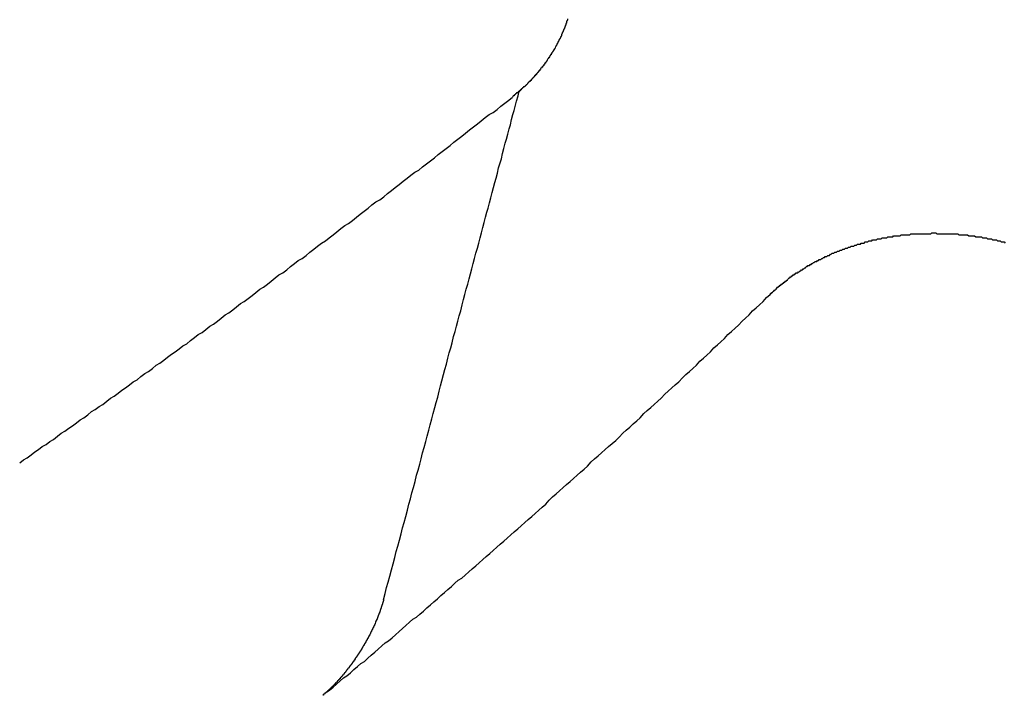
# Model space of a CAD drawing. Extents: x 1107 to 4046, y 937 to 3355.
# Tile 524 of 656: x 2216.524 to 2217.481, y 2667.991 to 2668.648. Entities that reach past the tile are written whole.
import ezdxf

# ---------------------------------------------------------------- set-up
doc = ezdxf.new("R2010")
doc.units = 0
doc.layers.add('KF_VIDA_L___C_REAR', color=7, linetype='CONTINUOUS')

# ---------------------------------------------------------------- blocks, each defined once
blk = doc.blocks.new('KF_VIDA_L___C_REAR')
at = {"layer": 'KF_VIDA_L___C_REAR'}
for points in [[(30.0775, 979.436, 0), (30.0773, 979.435, 0), (30.077, 979.434, 0), (30.0768, 979.434, 0), (30.0766, 979.433, 0), (30.0764, 979.432, 0), (30.0761, 979.432, 0), (30.0759, 979.431, 0), (30.0757, 979.43, 0), (30.0754, 979.43, 0), (30.0752, 979.429, 0), (30.0749, 979.428, 0), (30.0747, 979.428, 0), (30.0744, 979.427, 0), (30.0742, 979.426, 0), (30.0739, 979.426, 0), (30.0737, 979.425, 0), (30.0734, 979.425, 0), (30.0731, 979.424, 0), (30.0729, 979.423, 0), (30.0726, 979.423, 0), (30.0723, 979.422, 0), (30.072, 979.421, 0), (30.0717, 979.421, 0), (30.0715, 979.42, 0), (30.0712, 979.419, 0), (30.0709, 979.419, 0), (30.0706, 979.418, 0), (30.0703, 979.417, 0), (30.07, 979.417, 0), (30.0697, 979.416, 0), (30.0693, 979.416, 0), (30.069, 979.415, 0), (30.0687, 979.414, 0), (30.0684, 979.414, 0), (30.0681, 979.413, 0), (30.0677, 979.412, 0), (30.0674, 979.412, 0), (30.0671, 979.411, 0), (30.0667, 979.41, 0), (30.0664, 979.41, 0), (30.0661, 979.409, 0), (30.0657, 979.409, 0), (30.0654, 979.408, 0), (30.065, 979.407, 0), (30.0647, 979.407, 0), (30.0643, 979.406, 0), (30.064, 979.406, 0), (30.0636, 979.405, 0), (30.0632, 979.404, 0), (30.0629, 979.404, 0), (30.0625, 979.403, 0), (30.0621, 979.403, 0), (30.0617, 979.402, 0), (30.0614, 979.401, 0), (30.061, 979.401, 0), (30.0606, 979.4, 0), (30.0602, 979.4, 0), (30.0598, 979.399, 0), (30.0594, 979.398, 0), (30.059, 979.398, 0), (30.0586, 979.397, 0), (30.0582, 979.397, 0), (30.0578, 979.396, 0), (30.0574, 979.395, 0), (30.057, 979.395, 0), (30.0566, 979.394, 0), (30.0562, 979.394, 0), (30.0558, 979.393, 0), (30.0554, 979.393, 0), (30.055, 979.392, 0), (30.0545, 979.391, 0), (30.0541, 979.391, 0), (30.0537, 979.39, 0), (30.0533, 979.39, 0), (30.0528, 979.389, 0), (30.0524, 979.389, 0), (30.052, 979.388, 0), (30.0515, 979.388, 0), (30.0511, 979.387, 0), (30.0506, 979.386, 0), (30.0502, 979.386, 0), (30.0497, 979.385, 0), (30.0493, 979.385, 0), (30.0488, 979.384, 0), (30.0484, 979.384, 0), (30.0479, 979.383, 0), (30.0475, 979.383, 0), (30.047, 979.382, 0), (30.0465, 979.382, 0), (30.0461, 979.381, 0), (30.0456, 979.381, 0), (30.0451, 979.38, 0), (30.0447, 979.379, 0), (30.0442, 979.379, 0), (30.0437, 979.378, 0), (30.0432, 979.378, 0), (30.0428, 979.377, 0), (30.0423, 979.377, 0), (30.0418, 979.376, 0), (30.0413, 979.376, 0), (30.0408, 979.375, 0), (30.0403, 979.375, 0), (30.0398, 979.374, 0), (30.0393, 979.374, 0), (30.0388, 979.373, 0), (30.0384, 979.373, 0), (30.0379, 979.372, 0), (30.0374, 979.372, 0), (30.0368, 979.371, 0), (30.0363, 979.371, 0), (30.0358, 979.37, 0), (30.0353, 979.37, 0), (30.0348, 979.37, 0), (30.0343, 979.369, 0), (30.0338, 979.369, 0), (30.0333, 979.368, 0), (30.0328, 979.368, 0), (30.0322, 979.367, 0), (30.0317, 979.367, 0), (30.0312, 979.366, 0), (30.0307, 979.366, 0), (30.0301, 979.365, 0), (30.0296, 979.365, 0), (30.0291, 979.364, 0), (30.0285, 979.364, 0), (30.028, 979.364, 0), (30.0275, 979.363, 0), (30.0269, 979.363, 0), (30.0264, 979.362, 0), (30.0258, 979.362, 0), (30.0252, 979.361, 0), (30.0247, 979.361, 0), (30.0241, 979.36, 0)], [(29.8985, 978.871, 0), (29.9001, 978.877, 0), (29.9016, 978.883, 0), (29.9032, 978.888, 0), (29.9048, 978.894, 0), (29.9063, 978.9, 0), (29.9079, 978.906, 0), (29.9095, 978.912, 0), (29.911, 978.918, 0), (29.9125, 978.923, 0), (29.9141, 978.929, 0), (29.9156, 978.935, 0), (29.9171, 978.941, 0), (29.9187, 978.946, 0), (29.9202, 978.952, 0), (29.9217, 978.958, 0), (29.9232, 978.964, 0), (29.9247, 978.969, 0), (29.9262, 978.975, 0), (29.9277, 978.98, 0), (29.9292, 978.986, 0), (29.9307, 978.992, 0), (29.9322, 978.997, 0), (29.9337, 979.003, 0), (29.9352, 979.008, 0), (29.9366, 979.014, 0), (29.9381, 979.019, 0), (29.9396, 979.025, 0), (29.941, 979.03, 0), (29.9425, 979.036, 0), (29.944, 979.041, 0), (29.9454, 979.047, 0), (29.9469, 979.052, 0), (29.9483, 979.058, 0), (29.9497, 979.063, 0), (29.9512, 979.068, 0), (29.9526, 979.074, 0), (29.954, 979.079, 0), (29.9554, 979.084, 0), (29.9569, 979.09, 0), (29.9583, 979.095, 0), (29.9597, 979.1, 0), (29.9611, 979.106, 0), (29.9625, 979.111, 0), (29.9639, 979.116, 0), (29.9653, 979.121, 0), (29.9667, 979.127, 0), (29.9681, 979.132, 0), (29.9695, 979.137, 0), (29.9708, 979.142, 0), (29.9722, 979.147, 0), (29.9736, 979.152, 0), (29.9749, 979.158, 0), (29.9763, 979.163, 0), (29.9777, 979.168, 0), (29.979, 979.173, 0), (29.9804, 979.178, 0), (29.9817, 979.183, 0), (29.9831, 979.188, 0), (29.9844, 979.193, 0), (29.9858, 979.198, 0), (29.9871, 979.203, 0), (29.9884, 979.208, 0), (29.9898, 979.213, 0), (29.9911, 979.218, 0), (29.9924, 979.223, 0), (29.9937, 979.228, 0), (29.995, 979.233, 0), (29.9964, 979.238, 0), (29.9977, 979.243, 0), (29.999, 979.248, 0), (30.0003, 979.252, 0), (30.0016, 979.257, 0), (30.0029, 979.262, 0), (30.0041, 979.267, 0), (30.0054, 979.272, 0), (30.0067, 979.277, 0), (30.008, 979.281, 0), (30.0093, 979.286, 0), (30.0105, 979.291, 0), (30.0118, 979.296, 0), (30.0131, 979.3, 0), (30.0143, 979.305, 0), (30.0156, 979.31, 0), (30.0169, 979.315, 0), (30.0181, 979.319, 0), (30.0194, 979.324, 0), (30.0206, 979.329, 0), (30.0219, 979.333, 0), (30.0231, 979.338, 0), (30.0243, 979.343, 0), (30.0256, 979.347, 0), (30.0268, 979.352, 0), (30.028, 979.356, 0), (30.0293, 979.361, 0), (30.0305, 979.366, 0)], [(29.5448, 979.004, 0), (29.5485, 979.007, 0), (29.5521, 979.009, 0), (29.5558, 979.012, 0), (29.5595, 979.015, 0), (29.5631, 979.017, 0), (29.5668, 979.02, 0), (29.5705, 979.022, 0), (29.5741, 979.025, 0), (29.5778, 979.027, 0), (29.5815, 979.03, 0), (29.5852, 979.033, 0), (29.5888, 979.035, 0), (29.5925, 979.038, 0), (29.5962, 979.04, 0), (29.5999, 979.043, 0), (29.6035, 979.046, 0), (29.6072, 979.048, 0), (29.6109, 979.051, 0), (29.6146, 979.054, 0), (29.6183, 979.056, 0), (29.622, 979.059, 0), (29.6257, 979.061, 0), (29.6294, 979.064, 0), (29.6331, 979.067, 0), (29.6367, 979.069, 0), (29.6404, 979.072, 0), (29.6441, 979.075, 0), (29.6478, 979.077, 0), (29.6515, 979.08, 0), (29.6552, 979.083, 0), (29.6589, 979.085, 0), (29.6626, 979.088, 0), (29.6664, 979.091, 0), (29.6701, 979.093, 0), (29.6738, 979.096, 0), (29.6775, 979.099, 0), (29.6812, 979.101, 0), (29.6849, 979.104, 0), (29.6886, 979.107, 0), (29.6923, 979.11, 0), (29.696, 979.112, 0), (29.6998, 979.115, 0), (29.7035, 979.118, 0), (29.7072, 979.12, 0), (29.7109, 979.123, 0), (29.7147, 979.126, 0), (29.7184, 979.129, 0), (29.7221, 979.131, 0), (29.7258, 979.134, 0), (29.7296, 979.137, 0), (29.7333, 979.139, 0), (29.737, 979.142, 0), (29.7408, 979.145, 0), (29.7445, 979.148, 0), (29.7482, 979.15, 0), (29.752, 979.153, 0), (29.7557, 979.156, 0), (29.7594, 979.159, 0), (29.7632, 979.161, 0), (29.7669, 979.164, 0), (29.7707, 979.167, 0), (29.7744, 979.17, 0), (29.7782, 979.173, 0), (29.7819, 979.175, 0), (29.7856, 979.178, 0), (29.7894, 979.181, 0), (29.7932, 979.184, 0), (29.7969, 979.187, 0), (29.8007, 979.189, 0), (29.8044, 979.192, 0), (29.8082, 979.195, 0), (29.8119, 979.198, 0), (29.8157, 979.201, 0), (29.8194, 979.203, 0), (29.8232, 979.206, 0), (29.827, 979.209, 0), (29.8307, 979.212, 0), (29.8345, 979.215, 0), (29.8383, 979.218, 0), (29.842, 979.22, 0), (29.8458, 979.223, 0), (29.8496, 979.226, 0), (29.8533, 979.229, 0), (29.8571, 979.232, 0), (29.8609, 979.235, 0), (29.8646, 979.237, 0), (29.8684, 979.24, 0), (29.8722, 979.243, 0), (29.876, 979.246, 0), (29.8798, 979.249, 0), (29.8835, 979.252, 0), (29.8873, 979.255, 0), (29.8911, 979.258, 0), (29.8949, 979.26, 0), (29.8987, 979.263, 0), (29.9024, 979.266, 0), (29.9062, 979.269, 0), (29.91, 979.272, 0), (29.9138, 979.275, 0), (29.9176, 979.278, 0), (29.9214, 979.281, 0), (29.9252, 979.284, 0), (29.929, 979.287, 0), (29.9328, 979.289, 0), (29.9366, 979.292, 0), (29.9404, 979.295, 0), (29.9442, 979.298, 0), (29.948, 979.301, 0), (29.9518, 979.304, 0), (29.9556, 979.307, 0), (29.9594, 979.31, 0), (29.9632, 979.313, 0), (29.967, 979.316, 0), (29.9708, 979.319, 0), (29.9746, 979.322, 0), (29.9784, 979.325, 0), (29.9822, 979.328, 0), (29.986, 979.331, 0), (29.9898, 979.334, 0), (29.9936, 979.337, 0), (29.9974, 979.34, 0), (30.0012, 979.343, 0), (30.005, 979.345, 0), (30.0089, 979.348, 0), (30.0127, 979.351, 0), (30.0165, 979.354, 0), (30.0203, 979.357, 0), (30.0241, 979.36, 0)], [(30.2744, 979.168, 0), (30.275, 979.169, 0), (30.2756, 979.169, 0), (30.2762, 979.17, 0), (30.2768, 979.17, 0), (30.2774, 979.171, 0), (30.278, 979.171, 0), (30.2786, 979.172, 0), (30.2792, 979.172, 0), (30.2798, 979.173, 0), (30.2804, 979.173, 0), (30.281, 979.174, 0), (30.2816, 979.175, 0), (30.2823, 979.175, 0), (30.2829, 979.176, 0), (30.2835, 979.176, 0), (30.2842, 979.177, 0), (30.2848, 979.177, 0), (30.2855, 979.178, 0), (30.2861, 979.178, 0), (30.2868, 979.179, 0), (30.2874, 979.179, 0), (30.2881, 979.18, 0), (30.2887, 979.18, 0), (30.2894, 979.181, 0), (30.2901, 979.181, 0), (30.2908, 979.182, 0), (30.2914, 979.182, 0), (30.2921, 979.183, 0), (30.2928, 979.184, 0), (30.2935, 979.184, 0), (30.2942, 979.185, 0), (30.2949, 979.185, 0), (30.2956, 979.186, 0), (30.2963, 979.186, 0), (30.297, 979.187, 0), (30.2977, 979.187, 0), (30.2984, 979.188, 0), (30.2992, 979.188, 0), (30.2999, 979.189, 0), (30.3006, 979.189, 0), (30.3013, 979.189, 0), (30.3021, 979.19, 0), (30.3028, 979.19, 0), (30.3036, 979.191, 0), (30.3043, 979.191, 0), (30.305, 979.192, 0), (30.3058, 979.192, 0), (30.3065, 979.193, 0), (30.3073, 979.193, 0), (30.3081, 979.194, 0), (30.3088, 979.194, 0), (30.3096, 979.195, 0), (30.3104, 979.195, 0), (30.3111, 979.196, 0), (30.3119, 979.196, 0), (30.3127, 979.196, 0), (30.3135, 979.197, 0), (30.3142, 979.197, 0), (30.315, 979.198, 0), (30.3158, 979.198, 0), (30.3166, 979.199, 0), (30.3174, 979.199, 0), (30.3182, 979.2, 0), (30.319, 979.2, 0), (30.3198, 979.2, 0), (30.3206, 979.201, 0), (30.3214, 979.201, 0), (30.3222, 979.202, 0), (30.3231, 979.202, 0), (30.3239, 979.202, 0), (30.3247, 979.203, 0), (30.3255, 979.203, 0), (30.3263, 979.204, 0), (30.3272, 979.204, 0), (30.328, 979.205, 0), (30.3288, 979.205, 0), (30.3297, 979.205, 0), (30.3305, 979.206, 0), (30.3314, 979.206, 0), (30.3322, 979.206, 0), (30.333, 979.207, 0), (30.3339, 979.207, 0), (30.3347, 979.208, 0), (30.3356, 979.208, 0), (30.3365, 979.208, 0), (30.3373, 979.209, 0), (30.3382, 979.209, 0), (30.339, 979.209, 0), (30.3399, 979.21, 0), (30.3408, 979.21, 0), (30.3416, 979.21, 0), (30.3425, 979.211, 0), (30.3434, 979.211, 0), (30.3443, 979.211, 0), (30.3451, 979.212, 0), (30.346, 979.212, 0), (30.3469, 979.212, 0), (30.3478, 979.213, 0), (30.3487, 979.213, 0), (30.3496, 979.213, 0), (30.3505, 979.214, 0), (30.3513, 979.214, 0), (30.3522, 979.214, 0), (30.3531, 979.215, 0), (30.354, 979.215, 0), (30.3549, 979.215, 0), (30.3558, 979.215, 0), (30.3567, 979.216, 0), (30.3576, 979.216, 0), (30.3585, 979.216, 0), (30.3594, 979.217, 0), (30.3603, 979.217, 0), (30.3613, 979.217, 0), (30.3622, 979.217, 0), (30.3631, 979.218, 0), (30.364, 979.218, 0), (30.3649, 979.218, 0), (30.3658, 979.218, 0), (30.3667, 979.219, 0), (30.3676, 979.219, 0), (30.3686, 979.219, 0), (30.3695, 979.219, 0), (30.3704, 979.22, 0), (30.3713, 979.22, 0), (30.3722, 979.22, 0), (30.3732, 979.22, 0), (30.3741, 979.221, 0), (30.375, 979.221, 0), (30.3759, 979.221, 0), (30.3769, 979.221, 0), (30.3778, 979.221, 0), (30.3787, 979.222, 0), (30.3796, 979.222, 0), (30.3806, 979.222, 0), (30.3815, 979.222, 0), (30.3824, 979.222, 0), (30.3834, 979.223, 0), (30.3843, 979.223, 0), (30.3852, 979.223, 0), (30.3861, 979.223, 0), (30.3871, 979.223, 0), (30.388, 979.223, 0), (30.3889, 979.224, 0), (30.3899, 979.224, 0), (30.3908, 979.224, 0), (30.3917, 979.224, 0), (30.3927, 979.224, 0), (30.3936, 979.224, 0), (30.3945, 979.225, 0), (30.3954, 979.225, 0), (30.3964, 979.225, 0), (30.3973, 979.225, 0), (30.3982, 979.225, 0), (30.3992, 979.225, 0), (30.4001, 979.225, 0), (30.401, 979.225, 0), (30.402, 979.226, 0), (30.4029, 979.226, 0), (30.4038, 979.226, 0), (30.4047, 979.226, 0), (30.4057, 979.226, 0), (30.4066, 979.226, 0), (30.4075, 979.226, 0), (30.4085, 979.226, 0), (30.4094, 979.226, 0), (30.4103, 979.226, 0), (30.4112, 979.227, 0), (30.4121, 979.227, 0), (30.4131, 979.227, 0), (30.414, 979.227, 0), (30.4149, 979.227, 0), (30.4158, 979.227, 0), (30.4168, 979.227, 0), (30.4177, 979.227, 0), (30.4186, 979.227, 0), (30.4195, 979.227, 0), (30.4205, 979.227, 0), (30.4214, 979.227, 0), (30.4223, 979.227, 0), (30.4233, 979.227, 0), (30.4242, 979.227, 0), (30.4252, 979.227, 0), (30.4261, 979.227, 0), (30.427, 979.227, 0), (30.428, 979.227, 0), (30.4289, 979.227, 0), (30.4299, 979.227, 0), (30.4308, 979.227, 0), (30.4318, 979.228, 0), (30.4327, 979.228, 0), (30.4337, 979.228, 0), (30.4346, 979.228, 0), (30.4356, 979.228, 0), (30.4365, 979.227, 0), (30.4375, 979.227, 0), (30.4385, 979.227, 0), (30.4394, 979.227, 0), (30.4404, 979.227, 0), (30.4413, 979.227, 0), (30.4423, 979.227, 0), (30.4433, 979.227, 0), (30.4442, 979.227, 0), (30.4452, 979.227, 0), (30.4462, 979.227, 0), (30.4471, 979.227, 0), (30.4481, 979.227, 0), (30.4491, 979.227, 0), (30.45, 979.227, 0), (30.451, 979.227, 0), (30.452, 979.227, 0), (30.4529, 979.227, 0), (30.4539, 979.227, 0), (30.4549, 979.227, 0), (30.4558, 979.227, 0), (30.4568, 979.227, 0), (30.4578, 979.226, 0), (30.4587, 979.226, 0), (30.4597, 979.226, 0), (30.4607, 979.226, 0), (30.4617, 979.226, 0), (30.4626, 979.226, 0), (30.4636, 979.226, 0), (30.4646, 979.226, 0), (30.4655, 979.226, 0), (30.4665, 979.226, 0), (30.4675, 979.225, 0), (30.4685, 979.225, 0), (30.4694, 979.225, 0), (30.4704, 979.225, 0), (30.4714, 979.225, 0), (30.4723, 979.225, 0), (30.4733, 979.225, 0), (30.4743, 979.224, 0), (30.4752, 979.224, 0), (30.4762, 979.224, 0), (30.4772, 979.224, 0), (30.4781, 979.224, 0), (30.4791, 979.224, 0), (30.4801, 979.224, 0), (30.481, 979.223, 0), (30.482, 979.223, 0), (30.483, 979.223, 0), (30.4839, 979.223, 0), (30.4849, 979.223, 0), (30.4858, 979.222, 0), (30.4868, 979.222, 0), (30.4878, 979.222, 0), (30.4887, 979.222, 0), (30.4897, 979.222, 0), (30.4906, 979.221, 0), (30.4916, 979.221, 0), (30.4925, 979.221, 0), (30.4935, 979.221, 0), (30.4944, 979.221, 0), (30.4954, 979.22, 0), (30.4963, 979.22, 0), (30.4973, 979.22, 0), (30.4982, 979.22, 0), (30.4992, 979.219, 0), (30.5001, 979.219, 0), (30.5011, 979.219, 0), (30.502, 979.219, 0), (30.5029, 979.218, 0)], [(29.8394, 978.778, 0), (29.8428, 978.781, 0), (29.8461, 978.783, 0), (29.8495, 978.786, 0), (29.8529, 978.789, 0), (29.8563, 978.792, 0), (29.8596, 978.795, 0), (29.863, 978.797, 0), (29.8664, 978.8, 0), (29.8698, 978.803, 0), (29.8731, 978.806, 0), (29.8765, 978.809, 0), (29.8799, 978.811, 0), (29.8833, 978.814, 0), (29.8866, 978.817, 0), (29.89, 978.82, 0), (29.8934, 978.823, 0), (29.8968, 978.826, 0), (29.9002, 978.829, 0), (29.9035, 978.831, 0), (29.9069, 978.834, 0), (29.9103, 978.837, 0), (29.9137, 978.84, 0), (29.9171, 978.843, 0), (29.9204, 978.846, 0), (29.9238, 978.849, 0), (29.9272, 978.852, 0), (29.9306, 978.854, 0), (29.934, 978.857, 0), (29.9374, 978.86, 0), (29.9408, 978.863, 0), (29.9441, 978.866, 0), (29.9475, 978.869, 0), (29.9509, 978.872, 0), (29.9543, 978.875, 0), (29.9577, 978.878, 0), (29.9611, 978.881, 0), (29.9645, 978.884, 0), (29.9679, 978.887, 0), (29.9712, 978.89, 0), (29.9746, 978.892, 0), (29.978, 978.895, 0), (29.9814, 978.898, 0), (29.9848, 978.901, 0), (29.9882, 978.904, 0), (29.9916, 978.907, 0), (29.995, 978.91, 0), (29.9984, 978.913, 0), (30.0018, 978.916, 0), (30.0052, 978.919, 0), (30.0086, 978.922, 0), (30.012, 978.925, 0), (30.0154, 978.928, 0), (30.0188, 978.931, 0), (30.0222, 978.934, 0), (30.0256, 978.937, 0), (30.029, 978.94, 0), (30.0324, 978.943, 0), (30.0358, 978.946, 0), (30.0392, 978.949, 0), (30.0426, 978.952, 0), (30.046, 978.955, 0), (30.0494, 978.958, 0), (30.0528, 978.961, 0), (30.0562, 978.964, 0), (30.0596, 978.968, 0), (30.063, 978.971, 0), (30.0664, 978.974, 0), (30.0698, 978.977, 0), (30.0732, 978.98, 0), (30.0766, 978.983, 0), (30.08, 978.986, 0), (30.0834, 978.989, 0), (30.0868, 978.992, 0), (30.0902, 978.995, 0), (30.0936, 978.998, 0), (30.097, 979.001, 0), (30.1004, 979.005, 0), (30.1038, 979.008, 0), (30.1072, 979.011, 0), (30.1106, 979.014, 0), (30.114, 979.017, 0), (30.1174, 979.02, 0), (30.1208, 979.023, 0), (30.1243, 979.026, 0), (30.1277, 979.029, 0), (30.1311, 979.033, 0), (30.1345, 979.036, 0), (30.1379, 979.039, 0), (30.1413, 979.042, 0), (30.1447, 979.045, 0), (30.1481, 979.048, 0), (30.1515, 979.052, 0), (30.1549, 979.055, 0), (30.1583, 979.058, 0), (30.1618, 979.061, 0), (30.1652, 979.064, 0), (30.1686, 979.067, 0), (30.172, 979.071, 0), (30.1754, 979.074, 0), (30.1788, 979.077, 0), (30.1822, 979.08, 0), (30.1856, 979.083, 0), (30.1891, 979.087, 0), (30.1925, 979.09, 0), (30.1959, 979.093, 0), (30.1993, 979.096, 0), (30.2027, 979.099, 0), (30.2061, 979.103, 0), (30.2095, 979.106, 0), (30.2129, 979.109, 0), (30.2164, 979.112, 0), (30.2198, 979.116, 0), (30.2232, 979.119, 0), (30.2266, 979.122, 0), (30.23, 979.125, 0), (30.2334, 979.129, 0), (30.2368, 979.132, 0), (30.2403, 979.135, 0), (30.2437, 979.138, 0), (30.2471, 979.142, 0), (30.2505, 979.145, 0), (30.2539, 979.148, 0), (30.2573, 979.152, 0), (30.2608, 979.155, 0), (30.2642, 979.158, 0), (30.2676, 979.161, 0), (30.271, 979.165, 0), (30.2744, 979.168, 0)], [(29.8985, 978.871, 0), (29.8984, 978.87, 0), (29.8983, 978.87, 0), (29.8983, 978.87, 0), (29.8982, 978.869, 0), (29.8981, 978.869, 0), (29.898, 978.869, 0), (29.8979, 978.869, 0), (29.8978, 978.868, 0), (29.8977, 978.868, 0), (29.8977, 978.868, 0), (29.8976, 978.867, 0), (29.8975, 978.867, 0), (29.8974, 978.867, 0), (29.8973, 978.866, 0), (29.8972, 978.866, 0), (29.8971, 978.866, 0), (29.897, 978.866, 0), (29.8969, 978.865, 0), (29.8968, 978.865, 0), (29.8967, 978.865, 0), (29.8966, 978.864, 0), (29.8965, 978.864, 0), (29.8964, 978.864, 0), (29.8963, 978.863, 0), (29.8962, 978.863, 0), (29.8961, 978.863, 0), (29.896, 978.862, 0), (29.8959, 978.862, 0), (29.8957, 978.862, 0), (29.8956, 978.861, 0), (29.8955, 978.861, 0), (29.8954, 978.861, 0), (29.8953, 978.86, 0), (29.8952, 978.86, 0), (29.8951, 978.86, 0), (29.895, 978.859, 0), (29.8948, 978.859, 0), (29.8947, 978.859, 0), (29.8946, 978.859, 0), (29.8945, 978.858, 0), (29.8944, 978.858, 0), (29.8943, 978.858, 0), (29.8941, 978.857, 0), (29.894, 978.857, 0), (29.8939, 978.857, 0), (29.8938, 978.856, 0), (29.8936, 978.856, 0), (29.8935, 978.856, 0), (29.8934, 978.855, 0), (29.8933, 978.855, 0), (29.8931, 978.855, 0), (29.893, 978.854, 0), (29.8929, 978.854, 0), (29.8928, 978.854, 0), (29.8926, 978.853, 0), (29.8925, 978.853, 0), (29.8924, 978.853, 0), (29.8923, 978.852, 0), (29.8921, 978.852, 0), (29.892, 978.852, 0), (29.8919, 978.851, 0), (29.8917, 978.851, 0), (29.8916, 978.851, 0), (29.8915, 978.851, 0), (29.8913, 978.85, 0), (29.8912, 978.85, 0), (29.8911, 978.85, 0), (29.8909, 978.849, 0), (29.8908, 978.849, 0), (29.8907, 978.849, 0), (29.8905, 978.848, 0), (29.8904, 978.848, 0), (29.8903, 978.848, 0), (29.8901, 978.847, 0), (29.89, 978.847, 0), (29.8898, 978.847, 0), (29.8897, 978.846, 0), (29.8896, 978.846, 0), (29.8894, 978.846, 0), (29.8893, 978.846, 0), (29.8891, 978.845, 0), (29.889, 978.845, 0), (29.8888, 978.845, 0), (29.8887, 978.844, 0), (29.8885, 978.844, 0), (29.8884, 978.844, 0), (29.8882, 978.843, 0), (29.8881, 978.843, 0), (29.8879, 978.843, 0), (29.8878, 978.842, 0), (29.8876, 978.842, 0), (29.8875, 978.842, 0), (29.8873, 978.841, 0), (29.8871, 978.841, 0), (29.887, 978.841, 0), (29.8868, 978.84, 0), (29.8866, 978.84, 0), (29.8865, 978.84, 0), (29.8863, 978.839, 0), (29.8862, 978.839, 0), (29.886, 978.839, 0), (29.8858, 978.838, 0), (29.8856, 978.838, 0), (29.8855, 978.838, 0), (29.8853, 978.837, 0), (29.8851, 978.837, 0), (29.885, 978.837, 0), (29.8848, 978.836, 0), (29.8846, 978.836, 0), (29.8844, 978.836, 0), (29.8843, 978.835, 0), (29.8841, 978.835, 0), (29.8839, 978.835, 0), (29.8837, 978.834, 0), (29.8835, 978.834, 0), (29.8834, 978.834, 0), (29.8832, 978.833, 0), (29.883, 978.833, 0), (29.8828, 978.833, 0), (29.8826, 978.832, 0), (29.8825, 978.832, 0), (29.8823, 978.832, 0), (29.8821, 978.831, 0), (29.8819, 978.831, 0), (29.8817, 978.831, 0), (29.8815, 978.83, 0), (29.8813, 978.83, 0), (29.8812, 978.83, 0), (29.881, 978.829, 0), (29.8808, 978.829, 0), (29.8806, 978.829, 0), (29.8804, 978.828, 0), (29.8802, 978.828, 0), (29.88, 978.828, 0), (29.8798, 978.827, 0), (29.8797, 978.827, 0), (29.8795, 978.827, 0), (29.8793, 978.826, 0), (29.8791, 978.826, 0), (29.8789, 978.826, 0), (29.8787, 978.826, 0), (29.8785, 978.825, 0), (29.8783, 978.825, 0), (29.8781, 978.825, 0), (29.8779, 978.824, 0), (29.8777, 978.824, 0), (29.8776, 978.824, 0), (29.8774, 978.823, 0), (29.8772, 978.823, 0), (29.877, 978.823, 0), (29.8768, 978.822, 0), (29.8766, 978.822, 0), (29.8764, 978.822, 0), (29.8762, 978.821, 0), (29.876, 978.821, 0), (29.8758, 978.821, 0), (29.8756, 978.82, 0), (29.8754, 978.82, 0), (29.8752, 978.82, 0), (29.8751, 978.82, 0), (29.8749, 978.819, 0), (29.8747, 978.819, 0), (29.8745, 978.819, 0), (29.8743, 978.818, 0), (29.8741, 978.818, 0), (29.8739, 978.818, 0), (29.8737, 978.817, 0), (29.8735, 978.817, 0), (29.8733, 978.817, 0), (29.8731, 978.817, 0), (29.8729, 978.816, 0), (29.8727, 978.816, 0), (29.8725, 978.816, 0), (29.8723, 978.815, 0), (29.8721, 978.815, 0), (29.8719, 978.815, 0), (29.8717, 978.814, 0), (29.8715, 978.814, 0), (29.8713, 978.814, 0), (29.8711, 978.814, 0), (29.8709, 978.813, 0), (29.8707, 978.813, 0), (29.8704, 978.813, 0), (29.8702, 978.812, 0), (29.87, 978.812, 0), (29.8698, 978.812, 0), (29.8696, 978.811, 0), (29.8694, 978.811, 0), (29.8692, 978.811, 0), (29.8689, 978.811, 0), (29.8687, 978.81, 0), (29.8685, 978.81, 0), (29.8683, 978.81, 0), (29.8681, 978.809, 0), (29.8678, 978.809, 0), (29.8676, 978.809, 0), (29.8674, 978.808, 0), (29.8672, 978.808, 0), (29.867, 978.808, 0), (29.8667, 978.807, 0), (29.8665, 978.807, 0), (29.8663, 978.807, 0), (29.8661, 978.807, 0), (29.8658, 978.806, 0), (29.8656, 978.806, 0), (29.8654, 978.806, 0), (29.8652, 978.805, 0), (29.8649, 978.805, 0), (29.8647, 978.805, 0), (29.8645, 978.804, 0), (29.8642, 978.804, 0), (29.864, 978.804, 0), (29.8638, 978.804, 0), (29.8636, 978.803, 0), (29.8633, 978.803, 0), (29.8631, 978.803, 0), (29.8629, 978.802, 0), (29.8626, 978.802, 0), (29.8624, 978.802, 0), (29.8622, 978.802, 0), (29.862, 978.801, 0), (29.8617, 978.801, 0), (29.8615, 978.801, 0), (29.8613, 978.8, 0), (29.861, 978.8, 0), (29.8608, 978.8, 0), (29.8606, 978.8, 0), (29.8604, 978.799, 0), (29.8601, 978.799, 0), (29.8599, 978.799, 0), (29.8597, 978.798, 0), (29.8594, 978.798, 0), (29.8592, 978.798, 0), (29.859, 978.798, 0), (29.8588, 978.797, 0), (29.8585, 978.797, 0), (29.8583, 978.797, 0), (29.8581, 978.796, 0), (29.8579, 978.796, 0), (29.8576, 978.796, 0), (29.8574, 978.796, 0), (29.8572, 978.795, 0), (29.857, 978.795, 0), (29.8567, 978.795, 0), (29.8565, 978.795, 0), (29.8563, 978.794, 0), (29.8561, 978.794, 0), (29.8558, 978.794, 0), (29.8556, 978.794, 0), (29.8554, 978.793, 0), (29.8552, 978.793, 0), (29.855, 978.793, 0), (29.8547, 978.793, 0), (29.8545, 978.792, 0), (29.8543, 978.792, 0), (29.8541, 978.792, 0), (29.8539, 978.792, 0), (29.8536, 978.791, 0), (29.8534, 978.791, 0), (29.8532, 978.791, 0), (29.853, 978.791, 0), (29.8528, 978.79, 0), (29.8525, 978.79, 0), (29.8523, 978.79, 0), (29.8521, 978.79, 0), (29.8519, 978.79, 0), (29.8516, 978.789, 0), (29.8514, 978.789, 0), (29.8512, 978.789, 0), (29.8509, 978.789, 0), (29.8507, 978.788, 0), (29.8505, 978.788, 0), (29.8503, 978.788, 0), (29.85, 978.788, 0), (29.8498, 978.787, 0), (29.8496, 978.787, 0), (29.8493, 978.787, 0), (29.8491, 978.787, 0), (29.8489, 978.786, 0), (29.8486, 978.786, 0), (29.8484, 978.786, 0), (29.8481, 978.786, 0), (29.8479, 978.786, 0), (29.8477, 978.785, 0), (29.8474, 978.785, 0), (29.8472, 978.785, 0), (29.847, 978.785, 0), (29.8467, 978.784, 0), (29.8465, 978.784, 0), (29.8463, 978.784, 0), (29.846, 978.784, 0), (29.8458, 978.783, 0), (29.8455, 978.783, 0), (29.8453, 978.783, 0), (29.8451, 978.783, 0), (29.8448, 978.783, 0), (29.8446, 978.782, 0), (29.8444, 978.782, 0), (29.8441, 978.782, 0), (29.8439, 978.782, 0), (29.8436, 978.781, 0), (29.8434, 978.781, 0), (29.8432, 978.781, 0), (29.8429, 978.781, 0), (29.8427, 978.781, 0), (29.8425, 978.78, 0), (29.8422, 978.78, 0), (29.842, 978.78, 0), (29.8417, 978.78, 0), (29.8415, 978.78, 0), (29.8413, 978.779, 0), (29.841, 978.779, 0), (29.8408, 978.779, 0), (29.8406, 978.779, 0), (29.8403, 978.779, 0), (29.8401, 978.778, 0), (29.8399, 978.778, 0), (29.8396, 978.778, 0), (29.8394, 978.778, 0)]]:
    blk.add_polyline3d(points, dxfattribs=at)

msp = doc.modelspace()

# ---------------------------------------------------------------- block references
at = {"layer": 'KF_VIDA_L___C_REAR'}
msp.add_blockref('KF_VIDA_L___C_REAR', (2186.97908, 1689.21316), dxfattribs=at)

doc.saveas('drawing.dxf')
